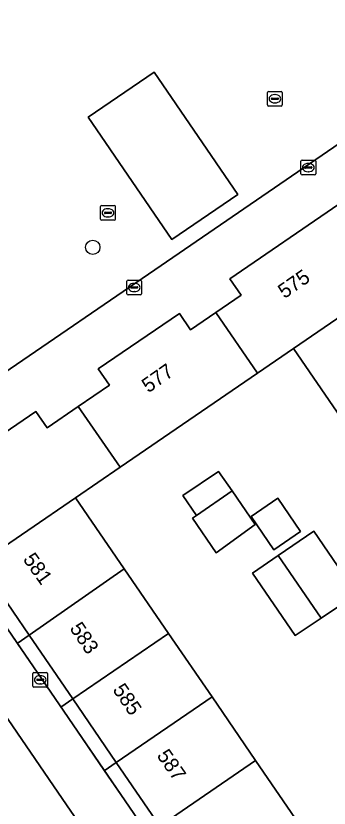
# Model space of a CAD drawing. Extents: x 155275 to 156265, y 382654 to 383635.
# Drawn here: x 155784.1 to 155805.4, y 383214.4 to 383268.4 of the extents above; entities that cross this region are included whole.
import ezdxf

# ---------------------------------------------------------------- set-up
doc = ezdxf.new("R2010")
doc.units = 0
for name, color, linetype in [('IMGEO_Boom', 7, 'Continuous'), ('IMGEO_Brandkraan', 7, 'Continuous'), ('IMGEO_Erf', 7, 'Continuous'), ('IMGEO_Kolk', 7, 'Continuous'), ('IMGEO_Pand', 7, 'Continuous'), ('IMGEO_Pand_nummerreeks', 7, 'Continuous'), ('IMGEO_Pand_overbouw', 7, 'Continuous'), ('IMGEO_Parkeervlak_open', 7, 'Continuous'), ('IMGEO_Rijbaan_lokaal_open', 7, 'Continuous'), ('IMGEO_Voetpad_open', 7, 'Continuous')]:
    doc.layers.add(name, color=color, linetype=linetype)

msp = doc.modelspace()

# ---------------------------------------------------------------- linework, layer by layer
at = {"layer": 'IMGEO_Boom'}
msp.add_circle((155789.292, 383252.661), 0.489, dxfattribs=at)
at = {"layer": 'IMGEO_Brandkraan'}
for p, q in [((155785.216, 383222.754), (155785.216, 383223.606)), ((155785.291, 383223.68), (155786.143, 383223.68)), ((155785.704, 383223.46), (155785.729, 383223.46)), ((155786.217, 383223.606), (155786.217, 383222.754)), ((155785.475, 383223.174), (155785.475, 383223.186)), ((155785.913, 383223.137), (155785.515, 383223.137)), ((155785.518, 383223.223), (155785.916, 383223.223)), ((155785.727, 383222.9), (155785.702, 383222.9)), ((155785.959, 383223.186), (155785.959, 383223.174)), ((155786.143, 383222.68), (155785.291, 383222.68))]:
    msp.add_line(p, q, dxfattribs=at)
for points in [[(155785.216, 383222.754), (155785.216, 383223.606)], [(155785.291, 383223.68), (155786.143, 383223.68)], [(155786.217, 383223.606), (155786.217, 383222.754)], [(155786.143, 383222.68), (155785.291, 383222.68)]]:
    msp.add_lwpolyline(points, dxfattribs=at)
for centre, radius, start, end in [((155785.293, 383223.604), 0.0765, 91.552, 178.448), ((155785.293, 383223.604), 0.0765, 91.552, 178.448), ((155786.141, 383223.604), 0.0765, 1.552, 88.448), ((155786.141, 383223.604), 0.0765, 1.552, 88.448), ((155785.515, 383223.183), 0.0403, 85.8775, 175.7526), ((155785.512, 383223.173), 0.0366, 178.938, 274.7102), ((155785.916, 383223.18), 0.043, 264.8664, 352.4533), ((155785.92, 383223.185), 0.0386, 1.7309, 96.639), ((155785.293, 383222.756), 0.0765, 181.552, 268.448), ((155785.293, 383222.756), 0.0765, 181.552, 268.448), ((155786.141, 383222.756), 0.0765, 271.552, 358.448), ((155786.141, 383222.756), 0.0765, 271.552, 358.448)]:
    msp.add_arc(centre, radius, start, end, dxfattribs=at)
for centre, major_axis, ratio, start_param, end_param in [((155785.703, 383223.18), (-0.387, 0.002), 0.722429, 4.712389, 7.853982), ((155785.728, 383223.18), (-0.39, 0.002), 0.717154, 1.570796, 4.712389)]:
    msp.add_ellipse(centre, major_axis=major_axis, ratio=ratio, start_param=start_param, end_param=end_param, dxfattribs=at)
at = {"layer": 'IMGEO_Erf'}
msp.add_lwpolyline([(155825.438, 383212.953), (155823.731, 383215.445), (155820.764, 383219.776), (155817.796, 383224.107), (155814.829, 383228.438), (155811.862, 383232.769), (155808.895, 383237.1), (155805.927, 383241.431), (155802.96, 383245.762), (155800.509, 383244.083), (155791.148, 383237.67), (155788.11, 383235.589), (155791.428, 383230.746), (155794.446, 383226.342), (155797.413, 383222.011), (155800.38, 383217.68), (155803.347, 383213.349)], dxfattribs=at)
for points in [[(155797.7, 383231.828), (155796.074, 383234.2), (155796.352, 383234.391), (155795.433, 383235.745), (155797.861, 383237.388), (155798.777, 383236.052), (155800.349, 383233.758)], [(155796.822, 383208.878), (155793.858, 383213.211), (155790.894, 383217.545), (155787.93, 383221.878), (155784.96, 383226.22), (155781.602, 383231.129), (155777.993, 383236.404), (155777.166, 383235.849), (155802.561, 383198.744), (155803.59, 383198.984), (155800.774, 383203.1)], [(155801.883, 383235.554), (155803.439, 383233.284), (155801.627, 383232.043), (155800.071, 383234.313)], [(155804.848, 383227.383), (155803.081, 383226.191), (155800.161, 383230.452), (155801.919, 383231.657), (155804.339, 383233.315), (155807.28, 383229.024)]]:
    msp.add_lwpolyline(points, close=True, dxfattribs=at)
at = {"layer": 'IMGEO_Kolk'}
for p, q in [((155801.197, 383262.362), (155801.197, 383263.214)), ((155801.272, 383263.288), (155802.124, 383263.288)), ((155801.685, 383263.068), (155801.71, 383263.068)), ((155802.198, 383263.214), (155802.198, 383262.362)), ((155801.456, 383262.782), (155801.456, 383262.794)), ((155801.894, 383262.745), (155801.496, 383262.745)), ((155801.499, 383262.831), (155801.897, 383262.831)), ((155801.708, 383262.508), (155801.683, 383262.508)), ((155801.94, 383262.794), (155801.94, 383262.782)), ((155802.124, 383262.288), (155801.272, 383262.288)), ((155803.546, 383258.596), (155804.398, 383258.596)), ((155803.471, 383257.67), (155803.471, 383258.522)), ((155803.73, 383258.09), (155803.73, 383258.102)), ((155804.168, 383258.053), (155803.77, 383258.053)), ((155803.773, 383258.139), (155804.171, 383258.139)), ((155803.959, 383258.376), (155803.984, 383258.376)), ((155804.214, 383258.102), (155804.214, 383258.09)), ((155804.472, 383258.522), (155804.472, 383257.67)), ((155804.398, 383257.596), (155803.546, 383257.596)), ((155803.982, 383257.816), (155803.957, 383257.816)), ((155789.828, 383254.582), (155789.828, 383255.434)), ((155789.903, 383255.508), (155790.755, 383255.508)), ((155790.829, 383255.434), (155790.829, 383254.582)), ((155790.087, 383255.002), (155790.087, 383255.014)), ((155790.525, 383254.965), (155790.127, 383254.965)), ((155790.13, 383255.051), (155790.528, 383255.051)), ((155790.316, 383255.288), (155790.341, 383255.288)), ((155790.571, 383255.014), (155790.571, 383255.002)), ((155790.755, 383254.508), (155789.903, 383254.508)), ((155790.339, 383254.728), (155790.314, 383254.728)), ((155791.619, 383249.496), (155791.619, 383250.348)), ((155791.694, 383250.422), (155792.546, 383250.422)), ((155791.878, 383249.916), (155791.878, 383249.928)), ((155791.921, 383249.965), (155792.319, 383249.965)), ((155792.107, 383250.202), (155792.132, 383250.202)), ((155792.362, 383249.928), (155792.362, 383249.916)), ((155792.62, 383250.348), (155792.62, 383249.496)), ((155792.546, 383249.422), (155791.694, 383249.422)), ((155792.316, 383249.879), (155791.918, 383249.879)), ((155792.13, 383249.642), (155792.105, 383249.642))]:
    msp.add_line(p, q, dxfattribs=at)
for points in [[(155801.197, 383262.362), (155801.197, 383263.214)], [(155801.272, 383263.288), (155802.124, 383263.288)], [(155802.198, 383263.214), (155802.198, 383262.362)], [(155802.124, 383262.288), (155801.272, 383262.288)], [(155803.546, 383258.596), (155804.398, 383258.596)], [(155803.471, 383257.67), (155803.471, 383258.522)], [(155804.472, 383258.522), (155804.472, 383257.67)], [(155804.398, 383257.596), (155803.546, 383257.596)], [(155789.828, 383254.582), (155789.828, 383255.434)], [(155789.903, 383255.508), (155790.755, 383255.508)], [(155790.829, 383255.434), (155790.829, 383254.582)], [(155790.755, 383254.508), (155789.903, 383254.508)], [(155791.619, 383249.496), (155791.619, 383250.348)], [(155791.694, 383250.422), (155792.546, 383250.422)], [(155792.62, 383250.348), (155792.62, 383249.496)], [(155792.546, 383249.422), (155791.694, 383249.422)]]:
    msp.add_lwpolyline(points, dxfattribs=at)
for centre, radius, start, end in [((155801.274, 383263.212), 0.0765, 91.552, 178.448), ((155801.274, 383263.212), 0.0765, 91.552, 178.448), ((155802.122, 383263.212), 0.0765, 1.552, 88.448), ((155802.122, 383263.212), 0.0765, 1.552, 88.448), ((155801.274, 383262.364), 0.0765, 181.552, 268.448), ((155801.274, 383262.364), 0.0765, 181.552, 268.448), ((155801.496, 383262.791), 0.0403, 85.8775, 175.7526), ((155801.493, 383262.781), 0.0366, 178.938, 274.7102), ((155801.897, 383262.788), 0.043, 264.8664, 352.4533), ((155801.901, 383262.793), 0.0386, 1.7309, 96.639), ((155802.122, 383262.364), 0.0765, 271.552, 358.448), ((155802.122, 383262.364), 0.0765, 271.552, 358.448), ((155803.548, 383258.52), 0.0765, 91.552, 178.448), ((155803.548, 383258.52), 0.0765, 91.552, 178.448), ((155804.396, 383258.52), 0.0765, 1.552, 88.448), ((155804.396, 383258.52), 0.0765, 1.552, 88.448), ((155803.77, 383258.099), 0.0403, 85.8775, 175.7526), ((155803.767, 383258.089), 0.0366, 178.938, 274.7102), ((155804.171, 383258.096), 0.043, 264.8664, 352.4533), ((155804.175, 383258.101), 0.0386, 1.7309, 96.639), ((155803.548, 383257.672), 0.0765, 181.552, 268.448), ((155803.548, 383257.672), 0.0765, 181.552, 268.448), ((155804.396, 383257.672), 0.0765, 271.552, 358.448), ((155804.396, 383257.672), 0.0765, 271.552, 358.448), ((155789.905, 383255.432), 0.0765, 91.552, 178.448), ((155789.905, 383255.432), 0.0765, 91.552, 178.448), ((155790.753, 383255.432), 0.0765, 1.552, 88.448), ((155790.753, 383255.432), 0.0765, 1.552, 88.448), ((155790.127, 383255.011), 0.0403, 85.8775, 175.7526), ((155790.124, 383255.001), 0.0366, 178.938, 274.7102), ((155790.528, 383255.008), 0.043, 264.8664, 352.4533), ((155790.532, 383255.013), 0.0386, 1.7309, 96.639), ((155789.905, 383254.584), 0.0765, 181.552, 268.448), ((155789.905, 383254.584), 0.0765, 181.552, 268.448), ((155790.753, 383254.584), 0.0765, 271.552, 358.448), ((155790.753, 383254.584), 0.0765, 271.552, 358.448), ((155791.696, 383250.346), 0.0765, 91.552, 178.448), ((155791.696, 383250.346), 0.0765, 91.552, 178.448), ((155791.918, 383249.925), 0.0403, 85.8775, 175.7526), ((155791.915, 383249.915), 0.0366, 178.938, 274.7102), ((155792.319, 383249.922), 0.043, 264.8664, 352.4533), ((155792.323, 383249.927), 0.0386, 1.7309, 96.639), ((155792.544, 383250.346), 0.0765, 1.552, 88.448), ((155792.544, 383250.346), 0.0765, 1.552, 88.448), ((155791.696, 383249.498), 0.0765, 181.552, 268.448), ((155791.696, 383249.498), 0.0765, 181.552, 268.448), ((155792.544, 383249.498), 0.0765, 271.552, 358.448), ((155792.544, 383249.498), 0.0765, 271.552, 358.448)]:
    msp.add_arc(centre, radius, start, end, dxfattribs=at)
for centre, major_axis, ratio, start_param, end_param in [((155801.684, 383262.788), (-0.387, 0.002), 0.722429, 4.712389, 7.853982), ((155801.709, 383262.788), (-0.39, 0.002), 0.717154, 1.570796, 4.712389), ((155803.958, 383258.096), (-0.387, 0.002), 0.722429, 4.712389, 7.853982), ((155803.983, 383258.096), (-0.39, 0.002), 0.717154, 1.570796, 4.712389), ((155790.315, 383255.008), (-0.387, 0.002), 0.722429, 4.712389, 7.853982), ((155790.34, 383255.008), (-0.39, 0.002), 0.717154, 1.570796, 4.712389), ((155792.106, 383249.922), (-0.387, 0.002), 0.722429, 4.712389, 7.853982), ((155792.131, 383249.922), (-0.39, 0.002), 0.717154, 1.570796, 4.712389)]:
    msp.add_ellipse(centre, major_axis=major_axis, ratio=ratio, start_param=start_param, end_param=end_param, dxfattribs=at)
at = {"layer": 'IMGEO_Pand'}
for points in [[(155809.653, 383250.348), (155806.057, 383255.604), (155798.628, 383250.516), (155799.39, 383249.402), (155797.672, 383248.223), (155800.509, 383244.083), (155802.96, 383245.762)], [(155809.653, 383250.348), (155802.96, 383245.762), (155805.927, 383241.431), (155812.618, 383246.016)], [(155791.148, 383237.67), (155800.509, 383244.083), (155797.672, 383248.223), (155795.954, 383247.044), (155795.193, 383248.159), (155789.665, 383244.381), (155790.427, 383243.266), (155788.309, 383241.815)], [(155791.148, 383237.67), (155788.309, 383241.815), (155786.19, 383240.364), (155785.416, 383241.471), (155777.993, 383236.404), (155781.602, 383231.129), (155788.11, 383235.589)], [(155798.777, 383236.052), (155797.861, 383237.388), (155795.433, 383235.745), (155796.352, 383234.391)], [(155798.777, 383236.052), (155796.352, 383234.391), (155796.074, 383234.2), (155797.7, 383231.828), (155800.349, 383233.758)], [(155781.602, 383231.129), (155784.96, 383226.22), (155791.428, 383230.746), (155788.11, 383235.589)], [(155801.883, 383235.554), (155800.071, 383234.313), (155801.627, 383232.043), (155803.439, 383233.284)], [(155801.919, 383231.657), (155804.848, 383227.383), (155807.28, 383229.024), (155804.339, 383233.315)], [(155801.919, 383231.657), (155800.161, 383230.452), (155803.081, 383226.191), (155804.848, 383227.383)], [(155794.446, 383226.342), (155791.428, 383230.746), (155784.96, 383226.22), (155787.93, 383221.878)], [(155794.446, 383226.342), (155787.93, 383221.878), (155790.894, 383217.545), (155797.413, 383222.011)], [(155793.858, 383213.211), (155800.38, 383217.68), (155797.413, 383222.011), (155790.894, 383217.545)], [(155793.858, 383213.211), (155796.822, 383208.878), (155803.347, 383213.349), (155800.38, 383217.68)]]:
    msp.add_lwpolyline(points, close=True, dxfattribs=at)
at = {"layer": 'IMGEO_Pand_overbouw'}
for points in [[(155784.96, 383226.22), (155781.602, 383231.129), (155780.781, 383230.567), (155784.146, 383225.65)], [(155784.96, 383226.22), (155784.146, 383225.65), (155787.112, 383221.317), (155787.93, 383221.878)], [(155787.93, 383221.878), (155787.112, 383221.317), (155790.077, 383216.985), (155790.894, 383217.545)], [(155793.858, 383213.211), (155790.894, 383217.545), (155790.077, 383216.985), (155793.042, 383212.652)]]:
    msp.add_lwpolyline(points, close=True, dxfattribs=at)
at = {"layer": 'IMGEO_Parkeervlak_open'}
msp.add_lwpolyline([(155788.989, 383261.531), (155794.675, 383253.201), (155799.161, 383256.263), (155793.475, 383264.593)], close=True, dxfattribs=at)
at = {"layer": 'IMGEO_Rijbaan_lokaal_open'}
msp.add_lwpolyline([(155789.533, 383282.828), (155777.762, 383266.885), (155770.477, 383257.018), (155750.942, 383230.559), (155753.136, 383227.355), (155767.095, 383206.967), (155771.224, 383200.936), (155773.915, 383197.049), (155790.895, 383199.943), (155792.328, 383200.159), (155792.43, 383196.787), (155793.032, 383196.885), (155797.086, 383197.846), (155798.734, 383198.236), (155786.907, 383215.526), (155772.43, 383236.689), (155783.237, 383244.091), (155793.514, 383251.129), (155807.738, 383260.872), (155811.353, 383255.588), (155821.26, 383241.107), (155827.482, 383232.012), (155843.488, 383208.615)], dxfattribs=at)
msp.add_lwpolyline([(155788.989, 383261.531), (155793.475, 383264.593), (155799.161, 383256.263), (155794.675, 383253.201)], close=True, dxfattribs=at)
at = {"layer": 'IMGEO_Voetpad_open'}
for points in [[(155777.993, 383236.404), (155785.416, 383241.471), (155786.19, 383240.364), (155788.309, 383241.815), (155790.427, 383243.266), (155789.665, 383244.381), (155795.193, 383248.159), (155795.954, 383247.044), (155797.672, 383248.223), (155799.39, 383249.402), (155798.628, 383250.516), (155806.057, 383255.604), (155806.889, 383256.17), (155840.374, 383207.229), (155843.488, 383208.615), (155827.482, 383232.012), (155821.26, 383241.107), (155811.353, 383255.588), (155807.738, 383260.872), (155793.514, 383251.129), (155783.237, 383244.091)], [(155772.43, 383236.689), (155786.907, 383215.526), (155798.734, 383198.236), (155802.561, 383198.744), (155777.166, 383235.849)]]:
    msp.add_lwpolyline(points, dxfattribs=at)

# ---------------------------------------------------------------- texts
at = {"layer": 'IMGEO_Pand_nummerreeks'}
for s, rotation, p in [('575', 34.796, (155802.348, 383249.13)), ('577', 35.0893, (155793.076, 383242.703)), ('581', 305.4596, (155784.504, 383231.386)), ('583', 303.9965, (155787.686, 383226.684)), ('585', 304.4482, (155790.609, 383222.497)), ('587', 304.9607, (155793.615, 383218.007))]:
    msp.add_text(s, height=1, rotation=rotation, dxfattribs=at).set_placement(p)

doc.saveas('drawing.dxf')
